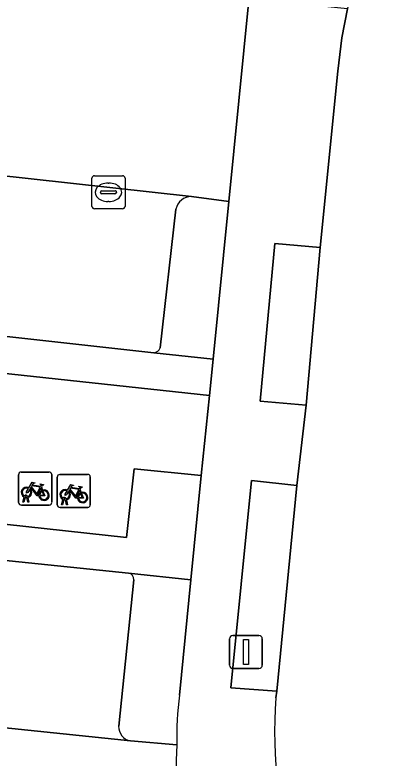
# Model space of a CAD drawing. Extents: x 162026 to 163502, y 387295 to 388169.
# Drawn here: x 162202.66 to 162214.25, y 388091.96 to 388114.47 of the extents above; entities that cross this region are included whole.
import ezdxf

# ---------------------------------------------------------------- set-up
doc = ezdxf.new("R2010")
doc.units = 0
for name, color, linetype in [('IMGEO_Fietsenrek', 7, 'Continuous'), ('IMGEO_Groenvoorziening', 7, 'Continuous'), ('IMGEO_Kolk', 7, 'Continuous'), ('IMGEO_Lichtmast', 7, 'Continuous'), ('IMGEO_Parkeervlak_open', 7, 'Continuous'), ('IMGEO_Rijbaan_lokaal_open', 7, 'Continuous'), ('IMGEO_Voetpad_open', 7, 'Continuous')]:
    doc.layers.add(name, color=color, linetype=linetype)

msp = doc.modelspace()

# ---------------------------------------------------------------- linework, layer by layer
at = {"layer": 'IMGEO_Fietsenrek'}
for p, q in [((162202.77, 388099.696), (162202.77, 388100.537)), ((162202.77, 388100.537), (162202.77, 388099.696)), ((162202.845, 388100.621), (162203.686, 388100.621)), ((162203.686, 388100.621), (162202.845, 388100.621)), ((162203.77, 388100.546), (162203.77, 388099.705)), ((162203.77, 388099.705), (162203.77, 388100.546)), ((162204.014, 388100.55), (162204.855, 388100.55)), ((162204.855, 388100.55), (162204.014, 388100.55)), ((162203.939, 388099.625), (162203.939, 388100.466)), ((162203.939, 388100.466), (162203.939, 388099.625)), ((162204.939, 388100.475), (162204.939, 388099.634)), ((162204.939, 388099.634), (162204.939, 388100.475)), ((162203.457, 388100.17), (162203.493, 388100.075)), ((162204.626, 388100.099), (162204.662, 388100.004)), ((162202.897, 388099.705), (162202.936, 388099.865)), ((162202.966, 388099.853), (162202.931, 388099.705)), ((162203.008, 388099.877), (162203.007, 388099.881)), ((162203.049, 388099.705), (162203.015, 388099.847)), ((162203.039, 388099.888), (162203.04, 388099.881)), ((162203.047, 388099.851), (162203.082, 388099.705)), ((162203.695, 388099.621), (162202.854, 388099.621)), ((162202.854, 388099.621), (162203.695, 388099.621)), ((162202.931, 388099.705), (162202.897, 388099.705)), ((162203.082, 388099.705), (162203.049, 388099.705)), ((162204.066, 388099.634), (162204.105, 388099.794)), ((162204.1, 388099.634), (162204.066, 388099.634)), ((162204.135, 388099.782), (162204.1, 388099.634)), ((162204.177, 388099.806), (162204.176, 388099.81)), ((162204.218, 388099.634), (162204.184, 388099.776)), ((162204.208, 388099.817), (162204.209, 388099.81)), ((162204.216, 388099.78), (162204.251, 388099.634)), ((162204.251, 388099.634), (162204.218, 388099.634)), ((162204.864, 388099.55), (162204.023, 388099.55)), ((162204.023, 388099.55), (162204.864, 388099.55))]:
    msp.add_line(p, q, dxfattribs=at)
for points in [[(162203.083, 388100.147), (162203.178, 388100.311), (162203.264, 388100.297), (162203.266, 388100.288), (162203.21, 388100.277), (162203.183, 388100.232), (162203.439, 388100.191)], [(162203.104, 388100.095), (162203.052, 388100.005), (162203.012, 388099.98), (162203.013, 388100.027), (162203.068, 388100.121)], [(162203.379, 388099.903), (162203.329, 388099.903), (162203.138, 388100.154), (162203.119, 388100.122)], [(162203.426, 388100.166), (162203.169, 388100.207), (162203.152, 388100.178), (162203.319, 388099.958), (162203.426, 388100.166)], [(162203.474, 388100.068), (162203.444, 388100.145), (162203.335, 388099.927), (162203.378, 388099.927)], [(162203.439, 388100.191), (162203.464, 388100.24), (162203.458, 388100.244), (162203.435, 388100.248), (162203.423, 388100.255), (162203.422, 388100.258), (162203.424, 388100.263), (162203.519, 388100.248), (162203.521, 388100.238), (162203.511, 388100.225), (162203.499, 388100.219), (162203.485, 388100.225), (162203.457, 388100.17)], [(162204.252, 388100.076), (162204.347, 388100.24), (162204.433, 388100.226), (162204.435, 388100.217), (162204.379, 388100.206), (162204.352, 388100.161), (162204.608, 388100.12)], [(162204.548, 388099.832), (162204.498, 388099.832), (162204.307, 388100.083), (162204.288, 388100.051)], [(162204.595, 388100.095), (162204.338, 388100.136), (162204.321, 388100.107), (162204.488, 388099.887), (162204.595, 388100.095)], [(162204.643, 388099.997), (162204.613, 388100.074), (162204.504, 388099.856), (162204.547, 388099.856)], [(162204.608, 388100.12), (162204.633, 388100.169), (162204.627, 388100.173), (162204.604, 388100.177), (162204.592, 388100.184), (162204.591, 388100.187), (162204.593, 388100.192), (162204.688, 388100.177), (162204.69, 388100.167), (162204.68, 388100.154), (162204.668, 388100.148), (162204.654, 388100.154), (162204.626, 388100.099)], [(162203.408, 388099.927), (162203.528, 388099.926), (162203.484, 388100.04)], [(162203.504, 388100.047), (162203.559, 388099.902), (162203.409, 388099.902)], [(162204.273, 388100.024), (162204.221, 388099.934), (162204.181, 388099.909), (162204.182, 388099.956), (162204.237, 388100.05)], [(162204.577, 388099.856), (162204.697, 388099.855), (162204.653, 388099.969)], [(162204.673, 388099.976), (162204.728, 388099.831), (162204.578, 388099.831)]]:
    msp.add_lwpolyline(points, dxfattribs=at)
for centre, radius, start, end in [((162202.848, 388100.543), 0.0779, 92.4484, 184.2845), ((162202.848, 388100.543), 0.0779, 92.4484, 184.2845), ((162203.692, 388100.543), 0.0779, 2.4484, 94.2845), ((162203.692, 388100.543), 0.0779, 2.4484, 94.2845), ((162204.017, 388100.472), 0.0779, 92.4484, 184.2845), ((162204.017, 388100.472), 0.0779, 92.4484, 184.2845), ((162204.861, 388100.472), 0.0779, 2.4484, 94.2845), ((162204.861, 388100.472), 0.0779, 2.4484, 94.2845), ((162203.01, 388100.006), 0.159, 62.6766, 242.1369), ((162203.01, 388100.006), 0.129, 63.3192, 238.903), ((162203.01, 388100.006), 0.129, 283.6043, 43.4302), ((162203.01, 388100.006), 0.159, 283.5766, 46.6042), ((162203.537, 388099.922), 0.159, 113.3408, 178.3217), ((162203.537, 388099.922), 0.159, 187.0065, 105.7708), ((162204.179, 388099.935), 0.159, 62.6766, 242.1369), ((162204.179, 388099.935), 0.129, 63.3192, 238.903), ((162202.99, 388099.877), 0.0499, 12.8025, 158.6934), ((162203.01, 388100.006), 0.159, 253.9967, 271.7867), ((162202.99, 388099.877), 0.0174, 12.8025, 163.4502), ((162203.01, 388100.006), 0.129, 253.415, 269.0204), ((162203.537, 388099.922), 0.129, 113.923, 177.9556), ((162203.537, 388099.922), 0.129, 188.6715, 104.5883), ((162204.159, 388099.806), 0.0499, 12.8025, 158.6934), ((162204.179, 388099.935), 0.129, 283.6043, 43.4302), ((162204.179, 388099.935), 0.159, 283.5766, 46.6042), ((162204.706, 388099.851), 0.159, 113.3408, 178.3217), ((162204.706, 388099.851), 0.159, 187.0065, 105.7708), ((162204.706, 388099.851), 0.129, 113.923, 177.9556), ((162204.706, 388099.851), 0.129, 188.6715, 104.5883), ((162202.848, 388099.699), 0.0779, 182.4484, 274.2845), ((162202.848, 388099.699), 0.0779, 182.4484, 274.2845), ((162203.692, 388099.699), 0.0779, 272.4484, 4.2845), ((162203.692, 388099.699), 0.0779, 272.4484, 4.2845), ((162204.017, 388099.628), 0.0779, 182.4484, 274.2845), ((162204.017, 388099.628), 0.0779, 182.4484, 274.2845), ((162204.179, 388099.935), 0.159, 253.9967, 271.7867), ((162204.159, 388099.806), 0.0174, 12.8025, 163.4502), ((162204.179, 388099.935), 0.129, 253.415, 269.0204), ((162204.861, 388099.628), 0.0779, 272.4484, 4.2845), ((162204.861, 388099.628), 0.0779, 272.4484, 4.2845)]:
    msp.add_arc(centre, radius, start, end, dxfattribs=at)
at = {"layer": 'IMGEO_Groenvoorziening'}
for points in [[(162209.13, 388108.814), (162207.999, 388108.964)], [(162206.863, 388104.234), (162208.653, 388104.044), (162209.13, 388108.814)], [(162207.529, 388108.582), (162207.051, 388104.379)], [(162192.559, 388104.665), (162208.542, 388102.936), (162208.653, 388104.044), (162206.863, 388104.234), (162192.067, 388105.876)], [(162191.346, 388099.088), (162206.095, 388097.556), (162207.979, 388097.361), (162208.292, 388100.515), (162206.262, 388100.723), (162206.031, 388098.642), (162193.839, 388099.968)], [(162207.979, 388097.361), (162206.095, 388097.556)], [(162206.251, 388097.361), (162205.797, 388092.928)], [(162207.633, 388093.867), (162207.979, 388097.361)], [(162206.154, 388092.484), (162207.552, 388092.362)]]:
    msp.add_lwpolyline(points, dxfattribs=at)
for points in [[(162211.895, 388107.42), (162210.519, 388107.548), (162210.075, 388102.773), (162211.47, 388102.649)], [(162211.186, 388100.217), (162209.814, 388100.367), (162209.187, 388094.09), (162210.579, 388093.982)]]:
    msp.add_lwpolyline(points, close=True, dxfattribs=at)
for centre, radius, start, end in [((162207.996, 388108.487), 0.477, 89.6538, 168.5523), ((162206.844, 388104.453), 0.22, 275.0352, 340.2491), ((162206.073, 388097.379), 0.179, 354.352, 82.9676), ((162220.079, 388092.442), 12.527, 173.4706, 180.368), ((162206.227, 388092.908), 0.431, 177.3857, 260.2167)]:
    msp.add_arc(centre, radius, start, end, dxfattribs=at)
at = {"layer": 'IMGEO_Kolk'}
for p, q in [((162204.988, 388108.668), (162204.988, 388109.52)), ((162205.063, 388109.594), (162205.915, 388109.594)), ((162205.989, 388109.52), (162205.989, 388108.668)), ((162205.476, 388109.374), (162205.501, 388109.374)), ((162205.247, 388109.088), (162205.247, 388109.1)), ((162205.29, 388109.137), (162205.688, 388109.137)), ((162205.731, 388109.1), (162205.731, 388109.088)), ((162205.685, 388109.051), (162205.287, 388109.051)), ((162205.499, 388108.814), (162205.474, 388108.814)), ((162205.915, 388108.594), (162205.063, 388108.594))]:
    msp.add_line(p, q, dxfattribs=at)
for points in [[(162204.988, 388108.668), (162204.988, 388109.52)], [(162205.063, 388109.594), (162205.915, 388109.594)], [(162205.989, 388109.52), (162205.989, 388108.668)], [(162205.915, 388108.594), (162205.063, 388108.594)]]:
    msp.add_lwpolyline(points, dxfattribs=at)
for centre, radius, start, end in [((162205.065, 388109.518), 0.0765, 91.552, 178.448), ((162205.065, 388109.518), 0.0765, 91.552, 178.448), ((162205.913, 388109.518), 0.0765, 1.552, 88.448), ((162205.913, 388109.518), 0.0765, 1.552, 88.448), ((162205.287, 388109.097), 0.0403, 85.8775, 175.7526), ((162205.284, 388109.087), 0.0366, 178.938, 274.7102), ((162205.688, 388109.094), 0.043, 264.8664, 352.4533), ((162205.692, 388109.099), 0.0386, 1.7309, 96.639), ((162205.065, 388108.67), 0.0765, 181.552, 268.448), ((162205.065, 388108.67), 0.0765, 181.552, 268.448), ((162205.913, 388108.67), 0.0765, 271.552, 358.448), ((162205.913, 388108.67), 0.0765, 271.552, 358.448)]:
    msp.add_arc(centre, radius, start, end, dxfattribs=at)
for centre, major_axis, ratio, start_param, end_param in [((162205.475, 388109.094), (-0.387, 0.002), 0.722429, 4.712389, 7.853982), ((162205.5, 388109.094), (-0.39, 0.002), 0.717154, 1.570796, 4.712389)]:
    msp.add_ellipse(centre, major_axis=major_axis, ratio=ratio, start_param=start_param, end_param=end_param, dxfattribs=at)
at = {"layer": 'IMGEO_Lichtmast'}
for p, q in [((162209.152, 388094.773), (162209.152, 388095.573)), ((162209.152, 388095.573), (162209.152, 388094.773)), ((162209.252, 388095.673), (162210.042, 388095.673)), ((162210.042, 388095.673), (162209.252, 388095.673)), ((162210.142, 388095.573), (162210.142, 388094.773)), ((162210.142, 388094.773), (162210.142, 388095.573)), ((162210.042, 388094.673), (162209.252, 388094.673)), ((162209.252, 388094.673), (162210.042, 388094.673))]:
    msp.add_line(p, q, dxfattribs=at)
msp.add_lwpolyline([(162209.572, 388095.548), (162209.722, 388095.548), (162209.722, 388094.798), (162209.572, 388094.798), (162209.572, 388095.548)], dxfattribs=at)
for centre, start, end in [((162209.252, 388095.573), 90, 180), ((162209.252, 388095.573), 90, 180), ((162210.042, 388095.573), 0, 90), ((162210.042, 388095.573), 360, 90), ((162209.252, 388094.773), 180, 270), ((162209.252, 388094.773), 180, 270), ((162210.042, 388094.773), 270, 0), ((162210.042, 388094.773), 270, 0)]:
    msp.add_arc(centre, 0.1, start, end, dxfattribs=at)
at = {"layer": 'IMGEO_Parkeervlak_open'}
for points in [[(162207.999, 388108.964), (162192.161, 388110.716)], [(162207.051, 388104.379), (162207.529, 388108.582)], [(162192.067, 388105.876), (162206.863, 388104.234)], [(162206.095, 388097.556), (162191.346, 388099.088)], [(162205.797, 388092.928), (162206.251, 388097.361)], [(162189.649, 388094.196), (162206.154, 388092.484)]]:
    msp.add_lwpolyline(points, dxfattribs=at)
for centre, radius, start, end in [((162207.996, 388108.487), 0.477, 89.6538, 168.5523), ((162206.844, 388104.453), 0.22, 275.0352, 340.2491), ((162206.073, 388097.379), 0.179, 354.352, 82.9676), ((162206.227, 388092.908), 0.431, 177.3857, 260.2167)]:
    msp.add_arc(centre, radius, start, end, dxfattribs=at)
at = {"layer": 'IMGEO_Rijbaan_lokaal_open'}
for points in [[(162176.665, 388146.91), (162176.16, 388142.394), (162172.827, 388112.903), (162178.468, 388112.268), (162189.728, 388111.001), (162192.161, 388110.716), (162207.999, 388108.964), (162209.13, 388108.814), (162209.74, 388114.919), (162207.541, 388115.108), (162185.677, 388117.572), (162180.942, 388118.098)], [(162212.782, 388115.05), (162212.72, 388114.649), (162212.55, 388113.772), (162212.432, 388112.757), (162211.895, 388107.42), (162211.47, 388102.649), (162211.186, 388100.217), (162210.579, 388093.982), (162210.551, 388093.782)], [(162207.552, 388092.362), (162206.154, 388092.484), (162189.649, 388094.196), (162182.664, 388094.947), (162180.228, 388073.107), (162181.136, 388072.991), (162210.775, 388069.884), (162214.899, 388069.446), (162215.452, 388069.388), (162215.914, 388069.339), (162213.178, 388075.685), (162211.258, 388075.875), (162208.382, 388076.16), (162189.157, 388078.103), (162188.553, 388078.173)]]:
    msp.add_lwpolyline(points, dxfattribs=at)
for centre, radius, start, end in [((162223.331, 388092.791), 12.818, 175.5652, 199.7943), ((162229.506, 388091.481), 21.972, 177.7027, 187.4536)]:
    msp.add_arc(centre, radius, start, end, dxfattribs=at)
at = {"layer": 'IMGEO_Voetpad_open'}
for points in [[(162210.551, 388093.782), (162210.579, 388093.982), (162209.187, 388094.09), (162209.814, 388100.367), (162211.186, 388100.217), (162211.47, 388102.649), (162210.075, 388102.773), (162210.519, 388107.548), (162211.895, 388107.42), (162212.432, 388112.757), (162212.55, 388113.772), (162212.72, 388114.649), (162211.232, 388114.805), (162209.74, 388114.919), (162209.13, 388108.814), (162208.653, 388104.044), (162208.542, 388102.936), (162208.292, 388100.515), (162207.979, 388097.361), (162207.633, 388093.867)], [(162208.542, 388102.936), (162192.559, 388104.665)], [(162192.283, 388102.257), (162194.068, 388102.072), (162193.839, 388099.968), (162206.031, 388098.642), (162206.262, 388100.723), (162208.292, 388100.515), (162208.542, 388102.936)]]:
    msp.add_lwpolyline(points, dxfattribs=at)
for centre, radius, start, end in [((162220.079, 388092.442), 12.527, 173.4706, 180.368), ((162223.331, 388092.791), 12.818, 175.5652, 199.7943), ((162229.506, 388091.481), 21.972, 177.7027, 187.4536)]:
    msp.add_arc(centre, radius, start, end, dxfattribs=at)

doc.saveas('drawing.dxf')
